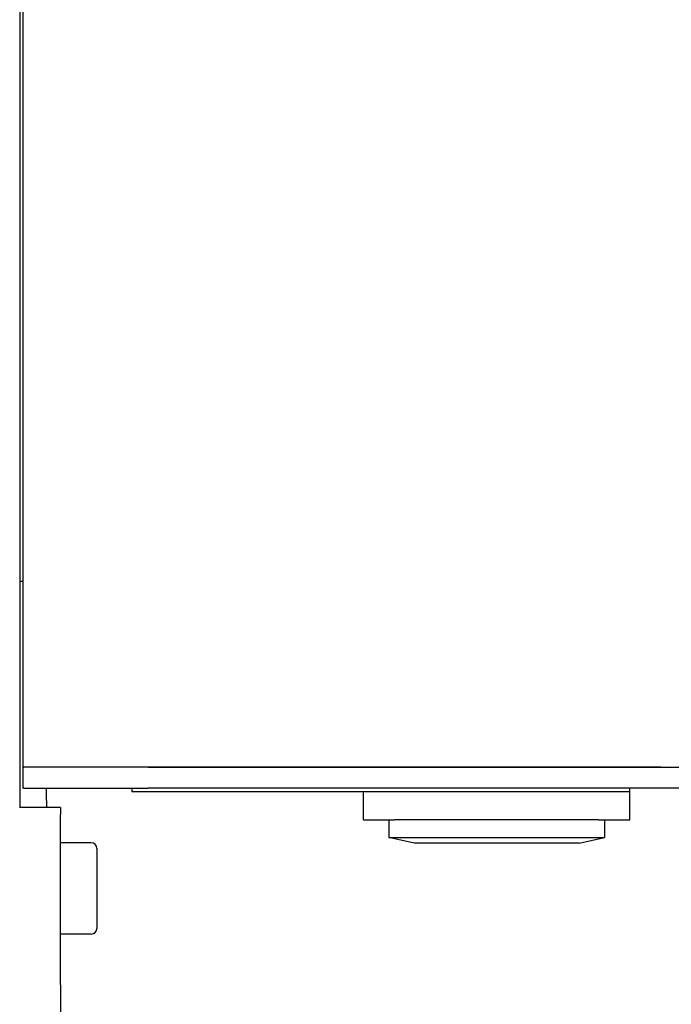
# Model space of a CAD drawing. Extents: x 1107 to 4046, y 937 to 3355.
# Tile 812 of 861: x 3219 to 3312, y 1825 to 1966. Entities that reach past the tile are written whole.
import ezdxf

# ---------------------------------------------------------------- set-up
doc = ezdxf.new("R2010")
doc.units = 0
doc.layers.add('KF_VIDA_L___C_LEFT', color=7, linetype='CONTINUOUS')

# ---------------------------------------------------------------- blocks, each defined once
blk = doc.blocks.new('KF_VIDA_L___C_LEFT')
at = {"layer": 'KF_VIDA_L___C_LEFT'}
for p, q in [((330, 910.75), (330, 164.25)), ((330.4304, 905), (330.4304, 170)), ((330, 196.5), (330.4304, 196.5)), ((330.4298, 170), (330.6035, 170)), ((330.4298, 170), (330.4298, 167)), ((348.3, 170), (330.6035, 170)), ((348.3, 170), (330.6043, 170)), ((348.3, 170), (460.8, 170)), ((421.3917, 170), (348.3, 170)), ((330.6035, 167), (330.4298, 167)), ((330.6035, 167), (348.3, 167)), ((333.8068, 165.25), (333.8068, 167)), ((346, 167), (346, 166.5)), ((460.8, 167), (348.3, 167)), ((417, 166.5), (417, 167)), ((348, 166.5), (346, 166.5)), ((415, 166.5), (348, 166.5)), ((379, 162.5), (379, 166.5)), ((417, 166.5), (415, 166.5)), ((417, 162.5), (417, 166.5)), ((335.8068, 164.25), (329.9932, 164.25)), ((333.8068, 165.25), (333.8068, 164.25)), ((335.8068, 164.25), (335.8068, 163.25)), ((335.8068, 139), (335.8068, 163.25)), ((379, 162.5), (383.5, 162.5)), ((382.625, 162.5), (382.625, 160)), ((412.5, 162.5), (383.5, 162.5)), ((412.5, 162.5), (417, 162.5)), ((413.375, 162.5), (413.375, 160)), ((382.625, 160), (413.375, 160)), ((386.225, 159.2), (382.625, 160)), ((409.775, 159.2), (413.375, 160)), ((340.2, 159.25), (335.8068, 159.25)), ((409.775, 159.2), (386.225, 159.2)), ((341, 158.45), (341, 147.05)), ((340.2, 146.25), (335.8068, 146.25)), ((335.8068, 139), (335.8068, 127.5))]:
    blk.add_line(p, q, dxfattribs=at)
for centre, start, end in [((340.2, 158.45), 0, 90), ((340.2, 147.05), 270, 0)]:
    blk.add_arc(centre, 0.8, start, end, dxfattribs=at)

msp = doc.modelspace()

# ---------------------------------------------------------------- block references
at = {"layer": 'KF_VIDA_L___C_LEFT'}
msp.add_blockref('KF_VIDA_L___C_LEFT', (2889.3, 1689.21), dxfattribs=at)

doc.saveas('drawing.dxf')
